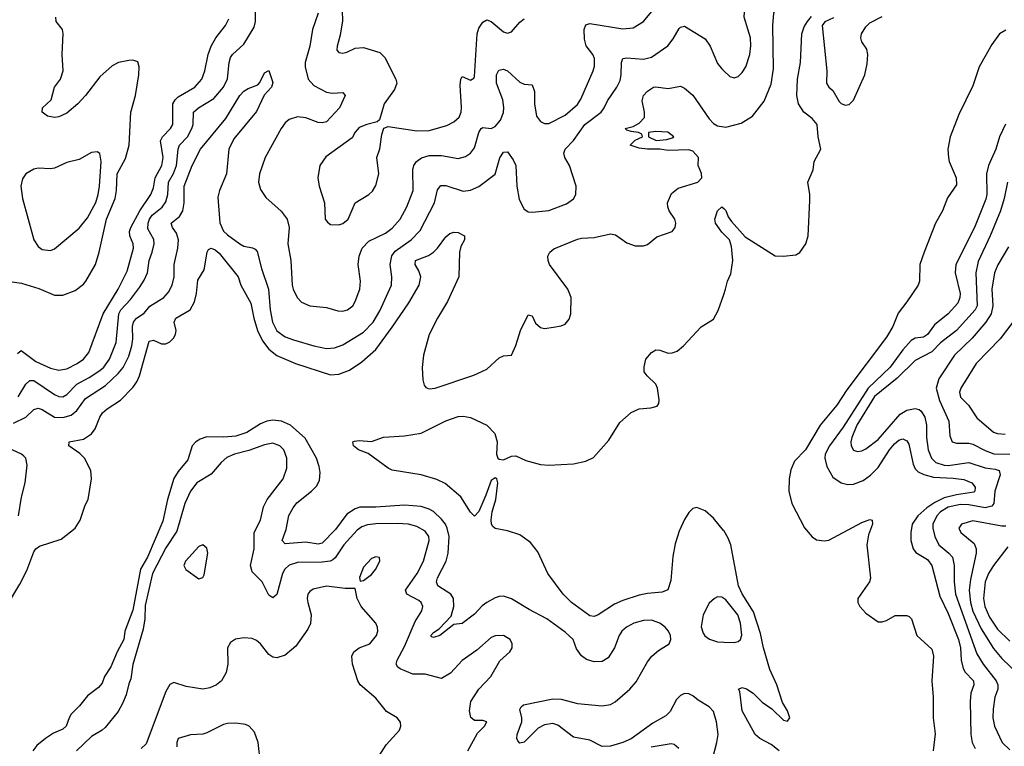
# Model space of a CAD drawing. Header units: inches. Extents: x 1682530 to 1839546, y 640742 to 791647.
# Tile 764 of 923: x 1766581 to 1771363, y 733992 to 737518. Entities that reach past the tile are written whole.
import ezdxf

# ---------------------------------------------------------------- set-up
doc = ezdxf.new("R2010")
doc.units = ezdxf.units.IN
doc.header["$MEASUREMENT"] = 0
doc.layers.add('B7763', color=7, linetype='Continuous')
doc.layers.add('B7773', color=7, linetype='Continuous')

msp = doc.modelspace()

# ---------------------------------------------------------------- linework, layer by layer
at = {"layer": 'B7763', "color": 5}
for points, elevation in [([(1768145, 737610), (1768147.7, 737512.3), (1768136.7, 737443.3), (1768122, 737390), (1768121.6, 737370), (1768130, 737359.1), (1768150, 737355.8), (1768170, 737360.3), (1768210, 737379.5), (1768250, 737383.2), (1768330, 737358.5), (1768354.3, 737334.3), (1768407.9, 737230), (1768412.2, 737210), (1768400.3, 737179.7), (1768350.3, 737110), (1768328, 737032), (1768316.7, 737023.3), (1768266, 737010), (1768230, 736995.1), (1768210, 736971.6), (1768195.3, 736944.7), (1768068.1, 736851.9), (1768038.3, 736810), (1768028, 736750), (1768035.3, 736710), (1768060.9, 736630), (1768064.6, 736550), (1768074.9, 736534.9), (1768090, 736524.9), (1768130, 736522.4), (1768150, 736529.2), (1768175.3, 736550), (1768209.8, 736630.2), (1768277, 736670), (1768293.8, 736686.2), (1768310, 736714), (1768324.2, 736770), (1768315.4, 736850), (1768330, 736891), (1768339.6, 736960.4), (1768350, 736991.3), (1768370, 736999.1), (1768510, 736978.2), (1768570, 736980.1), (1768655, 737005), (1768690, 737022.9), (1768715.1, 737044.9), (1768725.2, 737070), (1768727.2, 737092.8), (1768719.2, 737200.8), (1768722.8, 737230), (1768730, 737242), (1768770, 737224), (1768786.2, 737233.8), (1768790, 737242.8), (1768803.2, 737450), (1768810, 737476.5), (1768830, 737506.7), (1768850, 737516.9), (1768870, 737510.2), (1768930, 737458.9), (1768950, 737453.4), (1768970, 737458.7), (1769010, 737506.7), (1769030, 737522.6)], 680), ([(1766510, 736251.5), (1766590, 736240.1), (1766673.5, 736213.5), (1766750, 736181.2), (1766790, 736181.3), (1766850, 736204.2), (1766890, 736234.8), (1766902.4, 736250), (1766948.3, 736330), (1766967.1, 736390), (1767002.3, 736550), (1767044.2, 736650), (1767050.9, 736690), (1767054.5, 736770), (1767094.8, 736845.2), (1767112.5, 736910), (1767120.6, 737070), (1767143.7, 737150), (1767158.8, 737250), (1767160.5, 737290), (1767154.2, 737314.2), (1767130, 737322), (1767110, 737320.5), (1767061, 737310), (1767030, 737294.7), (1766970, 737241), (1766900.2, 737150), (1766863.2, 737110), (1766810, 737064.8), (1766770, 737047), (1766750, 737043.5), (1766716, 737050), (1766689.5, 737070), (1766692, 737090), (1766733.7, 737130), (1766749.7, 737190), (1766778.5, 737230), (1766792, 737270), (1766786.4, 737350), (1766791.6, 737451.6), (1766788.4, 737470), (1766757.7, 737510), (1766756.8, 737530)], 720), ([(1766572.8, 735687.2), (1766610, 735749.3), (1766630, 735768), (1766650, 735767.1), (1766750, 735700.1), (1766770, 735690.1), (1766790, 735688.3), (1766810, 735699.1), (1766857.6, 735750), (1766918.2, 735781.8), (1766970, 735815.7), (1766990, 735832.5), (1767017.6, 735870), (1767049.1, 735950.9), (1767061.8, 736090), (1767072.1, 736110), (1767118.9, 736161.1), (1767161.9, 736218.1), (1767185.4, 736254.6), (1767201, 736290), (1767209.3, 736350), (1767224.8, 736390), (1767233.1, 736430), (1767232.3, 736452.3), (1767203.6, 736503.6), (1767204.4, 736530), (1767210.7, 736550), (1767224.2, 736570), (1767272.3, 736607.7), (1767290, 736634.7), (1767300.7, 736670), (1767303.4, 736730), (1767328.4, 736771.6), (1767341.5, 736810), (1767349.6, 736890.4), (1767357.6, 736910), (1767396.2, 736950), (1767416.9, 736990), (1767422.7, 737010), (1767425.4, 737070), (1767448.6, 737090), (1767524.2, 737135.8), (1767570.4, 737190), (1767590, 737230.4), (1767598.1, 737310), (1767605, 737335), (1767615, 737350), (1767670, 737400.2), (1767718.7, 737481.3), (1767725.4, 737510), (1767726.3, 737573.7)], 660), ([(1768030.1, 737550), (1768002, 737470), (1767989.3, 737390), (1767967.4, 737310), (1767967.3, 737290), (1767981.5, 737230), (1768010, 737198.8), (1768070, 737167.2), (1768097.8, 737162.2), (1768150, 737164.4), (1768162, 737150), (1768134.4, 737090), (1768070, 737021.8), (1768050, 737017), (1768030, 737018.8), (1767970, 737041.5), (1767930, 737047.1), (1767890, 737033.8), (1767870, 737017.3), (1767850, 736989.6), (1767773.4, 736850), (1767746, 736770), (1767740.3, 736730), (1767750, 736694.8), (1767775.6, 736655.6), (1767850, 736588.7), (1767879.1, 736550), (1767889.2, 736510), (1767882.7, 736430), (1767897.8, 736350), (1767904.2, 736230), (1767908.2, 736210), (1767928.2, 736170), (1767950, 736148.1), (1767990, 736130.2), (1768070, 736120.8), (1768125.5, 736105.5), (1768150, 736103.8), (1768173, 736110), (1768198.8, 736130), (1768210.7, 736150), (1768233.1, 736210), (1768235.1, 736250), (1768224.5, 736330), (1768229.8, 736370), (1768244.6, 736410), (1768276.8, 736443.2), (1768357.5, 736482.5), (1768390, 736506.2), (1768427.8, 736550), (1768461.6, 736610), (1768492.3, 736690), (1768489.9, 736790), (1768494.6, 736810), (1768507.3, 736830), (1768531.7, 736848.3), (1768570, 736858.6), (1768630, 736858.8), (1768710, 736843.8), (1768745.4, 736854.6), (1768770, 736870.2), (1768790, 736896), (1768810, 736970.6), (1768821.3, 736990), (1768830, 736995.2), (1768870, 736990.2), (1768890, 737000.5), (1768915.7, 737030), (1768930, 737068.4), (1768932.6, 737092.6), (1768926.6, 737130), (1768896.8, 737210), (1768897, 737250), (1768907.5, 737272.5), (1768930, 737278.2), (1768950, 737270.2), (1769010, 737215.2), (1769030, 737205.6), (1769070, 737201.3), (1769080.9, 737170), (1769081.6, 737110), (1769090.2, 737050.2), (1769110, 737024.6), (1769130, 737013.7), (1769150, 737014.9), (1769230, 737054.3), (1769290, 737106.5), (1769306.8, 737133.1), (1769365.3, 737270), (1769372.2, 737292.2), (1769372.9, 737330), (1769364, 737350), (1769331.9, 737391.9), (1769323.9, 737423.9), (1769322.4, 737470), (1769330, 737494), (1769350, 737499.7), (1769510, 737473.1), (1769560.9, 737479.1), (1769610.9, 737510), (1769650, 737556.9)], 660), ([(1766550, 735560.9), (1766610.3, 735589.7), (1766650, 735626.4), (1766670, 735632.6), (1766690, 735626.2), (1766750.1, 735590.1), (1766790, 735587.1), (1766830, 735599.6), (1766858, 735622), (1766900.6, 735679.4), (1766997.2, 735742.8), (1767058.9, 735801.1), (1767082.7, 735830), (1767110, 735884.9), (1767124.9, 735935.1), (1767130.9, 735970), (1767128.8, 736030), (1767133, 736050), (1767148.4, 736070), (1767186, 736094), (1767212.2, 736127.8), (1767280.8, 736170), (1767303.7, 736196.3), (1767321.3, 736230), (1767330.4, 736269.6), (1767331.7, 736330), (1767348.5, 736410), (1767351.2, 736450), (1767342.3, 736482.3), (1767322.2, 736510), (1767316, 736530), (1767357.2, 736562.8), (1767373.8, 736590), (1767379.5, 736630), (1767379.9, 736710), (1767418.4, 736810), (1767458.4, 736890), (1767582, 737038), (1767650, 737150.2), (1767670, 737171.5), (1767690, 737184.4), (1767738, 737202), (1767747.3, 737212.7), (1767770, 737261), (1767790, 737272), (1767810, 737214), (1767803, 737190), (1767767.5, 737152.5), (1767730, 737073.3), (1767620.7, 736939.3), (1767596.2, 736890), (1767584.8, 736770), (1767551.1, 736690), (1767543.6, 736656.5), (1767552.6, 736532.6), (1767570, 736491.4), (1767590, 736474.3), (1767650.3, 736430), (1767670, 736419.7), (1767711.7, 736411.7), (1767725.1, 736405.1), (1767733.9, 736393.9), (1767755.3, 736310), (1767788.6, 736210), (1767797.8, 736110), (1767808.5, 736050), (1767830, 736007.7), (1767870, 735979.2), (1767910, 735964.1), (1768010, 735934.8), (1768070, 735922.2), (1768110, 735925.5), (1768150, 735939.8), (1768250, 736002.5), (1768297.1, 736050), (1768330, 736105.8), (1768387.1, 736230), (1768388.7, 736270), (1768380.4, 736330), (1768387.5, 736372.5), (1768404.6, 736395.4), (1768482.5, 736450), (1768525.5, 736494.5), (1768595.9, 736630), (1768610, 736692.7), (1768626.6, 736713.4), (1768650, 736713.4), (1768733.9, 736686.1), (1768770, 736690.2), (1768811.3, 736708.7), (1768890, 736768.5), (1768912.2, 736847.8), (1768930, 736874.9), (1768950, 736877.3), (1768977.8, 736837.8), (1768990.2, 736810), (1768994.8, 736710), (1769005.8, 736645.8), (1769030, 736599.5), (1769043, 736590), (1769050, 736585.3), (1769070, 736584.6), (1769150, 736591.6), (1769235.7, 736624.3), (1769270, 736648.4), (1769282, 736670), (1769282.9, 736710), (1769250.7, 736810), (1769228.7, 736850), (1769223.1, 736870), (1769229.5, 736890), (1769270, 736932.1), (1769324.7, 737010), (1769405, 737070), (1769418.7, 737090), (1769435, 737125), (1769481, 737190), (1769496.3, 737223.7), (1769502.1, 737250), (1769503.2, 737310), (1769510, 737330.2), (1769530, 737333.4), (1769610, 737326.8), (1769650, 737335.9), (1769727.9, 737392.1), (1769754.9, 737425.1), (1769783.9, 737476.1), (1769790, 737482.6), (1769810, 737486.3), (1769910, 737424.9), (1769934.6, 737390), (1769970, 737305.5), (1769990, 737279.3), (1770000, 737270.3)], 640), ([(1766570, 735898.4), (1766587.2, 735912.8), (1766659.2, 735859.2), (1766730, 735827.1), (1766770, 735817.3), (1766810, 735823.1), (1766859.8, 735850), (1766890, 735871.1), (1766916.6, 735903.4), (1766986.6, 736090), (1767058.9, 736210), (1767102.9, 736297.1), (1767132.9, 736410), (1767132.3, 736430), (1767115.3, 736470), (1767113.4, 736490), (1767119.7, 736510), (1767163.4, 736590), (1767217.7, 736670), (1767230, 736702.6), (1767238.3, 736750), (1767270.7, 736810), (1767277.9, 736850), (1767265.1, 736930), (1767274.6, 736950), (1767313.8, 736990), (1767324.1, 737010), (1767324.9, 737110), (1767336.2, 737130), (1767350, 737143.1), (1767431.6, 737190), (1767465.2, 737230), (1767480.2, 737270), (1767496.1, 737350), (1767510.7, 737389.3), (1767533.1, 737430), (1767580.5, 737490), (1767597.2, 737522.8)], 680), ([(1766394.4, 734470), (1766581.8, 734778.2), (1766615.3, 734844.7), (1766650, 734936), (1766659.3, 734950), (1766677.5, 734962.5), (1766782.7, 734997.3), (1766849.6, 735050), (1766874.8, 735090), (1766898, 735162), (1766912.7, 735190), (1766929.7, 735290), (1766926.6, 735330), (1766895.4, 735390), (1766873.3, 735413.3), (1766819.5, 735450), (1766821.2, 735470), (1766890, 735482.9), (1766930, 735507.7), (1766947.9, 735532.1), (1766969.8, 735590), (1766982.2, 735610), (1767005.1, 735630), (1767070, 735671.6), (1767130, 735732.6), (1767150, 735761.2), (1767162.6, 735790), (1767210, 735958.6), (1767230, 735963.5), (1767270, 735944.7), (1767290, 735944.5), (1767310, 735954.9), (1767327.2, 735972.8), (1767337.1, 735990), (1767340.6, 736010), (1767330.7, 736050), (1767339.8, 736070), (1767408.9, 736110), (1767430, 736148.9), (1767440.1, 736190), (1767446.3, 736253.7), (1767476.2, 736303.8), (1767491.4, 736390), (1767496.9, 736403.1), (1767509.9, 736410.1), (1767530, 736402.1), (1767550, 736384.5), (1767642.3, 736270), (1767655, 736230), (1767702.9, 736142.9), (1767717.5, 736070), (1767736.1, 736010), (1767760.5, 735960.5), (1767790, 735919.5), (1767830, 735888.5), (1767919.6, 735850), (1768090, 735795.1), (1768130, 735798.1), (1768181.9, 735818.1), (1768242.3, 735857.7), (1768310, 735918), (1768390, 736025.3), (1768470, 736143.5), (1768521.5, 736230), (1768529.2, 736270), (1768519.8, 736299.8), (1768500.8, 736330), (1768503.5, 736350), (1768565.5, 736374.5), (1768589.9, 736390.1), (1768610.4, 736409.6), (1768650, 736464.2), (1768670, 736480.3), (1768690, 736487.6), (1768710, 736486), (1768740.4, 736470), (1768740.3, 736450), (1768722.8, 736417.2), (1768716.1, 736390), (1768713.4, 736270), (1768658.4, 736150), (1768609.4, 736070), (1768569.1, 735990.9), (1768542.1, 735890), (1768535.1, 735830), (1768539.3, 735770), (1768545.4, 735745.4), (1768553.5, 735733.5), (1768570, 735726.2), (1768599.3, 735730), (1768787.1, 735793), (1768850, 735822.3), (1768910, 735877.2), (1768930, 735886.3), (1768970, 735890.7), (1768990, 735937.1), (1769013.2, 736010), (1769050, 736086), (1769070, 736080.5), (1769085.6, 736045.6), (1769110, 736024), (1769130, 736020.2), (1769173.9, 736026.1), (1769210, 736032.2), (1769230, 736040.4), (1769250, 736064.9), (1769257.6, 736090), (1769258.3, 736170), (1769242.6, 736210), (1769154.6, 736330), (1769147.2, 736350), (1769146.2, 736370), (1769154.7, 736390), (1769174.3, 736405.7), (1769290, 736452.8), (1769310, 736457.9), (1769370, 736460.5), (1769450, 736479), (1769474, 736474), (1769530, 736435.9), (1769570, 736420.2), (1769610, 736420.2), (1769630, 736427.1), (1769675.7, 736464.3), (1769749.6, 736490.4), (1769764.1, 736510), (1769767.5, 736530), (1769762.1, 736550), (1769735.5, 736590), (1769727.8, 736610), (1769726.6, 736630), (1769745.6, 736674.4), (1769778.7, 736701.3), (1769874.6, 736730), (1769893.5, 736750), (1769892.4, 736772.4), (1769875.1, 736810), (1769876.9, 736850), (1769850, 736880.9), (1769830, 736886.6), (1769730, 736882.7), (1769689.3, 736889.3), (1769629.4, 736889.4), (1769590, 736895.3), (1769546, 736910), (1769570, 736934), (1769606, 736950), (1769602, 736962), (1769586, 736970), (1769550, 736975.3), (1769530, 736982), (1769522, 736990), (1769559.5, 737000.5), (1769590, 737015.5), (1769615.8, 737044.2), (1769615.6, 737070), (1769604.2, 737124.2), (1769610, 737150.4), (1769630, 737172), (1769659, 737190), (1769670, 737192.2), (1769730, 737184.3), (1769790, 737196), (1769810, 737186.3), (1769850, 737152.6), (1769930, 737036.9), (1769950, 737014.5), (1769970, 737002.4), (1770000, 736998.2)], 620), ([(1770000, 736476.7), (1769990, 736486.3), (1769959.8, 736530), (1769956.8, 736550), (1769970, 736590.4), (1769990, 736610.5), (1770000, 736601.8)], 580), ([(1770000, 735038.9), (1769999.6, 735039.6), (1769950, 735098.9), (1769910, 735134), (1769870, 735150.6), (1769850, 735145.7), (1769830, 735127.2), (1769810, 735093.3), (1769784.1, 735035.9), (1769764.6, 734975.4), (1769752.4, 734912.4), (1769743.4, 734796.6), (1769727.9, 734752.1), (1769700.3, 734739.7), (1769630, 734734.1), (1769590, 734725.6), (1769510, 734700.2), (1769470, 734681.8), (1769390, 734630.3), (1769370, 734622), (1769350, 734625.5), (1769260.6, 734690), (1769219.9, 734730), (1769145.7, 734830), (1769096.4, 734936.4), (1769060.8, 734980.8), (1769010, 735017.8), (1768950, 735037.5), (1768890, 735048.6), (1768879.2, 735059.2), (1768872.6, 735070), (1768870.4, 735090.4), (1768875.1, 735130), (1768892.5, 735190), (1768902.9, 735270), (1768898.4, 735290), (1768890, 735295.1), (1768870, 735282), (1768845.2, 735210), (1768810, 735131.2), (1768790, 735109.1), (1768770, 735128.3), (1768722.5, 735202.5), (1768647.9, 735267.9), (1768606.4, 735286.4), (1768530, 735308.7), (1768390, 735332.8), (1768370, 735342.3), (1768273.5, 735413.5), (1768225.6, 735430), (1768202, 735450), (1768198, 735470), (1768206.8, 735473.2), (1768230, 735475.5), (1768290, 735470.7), (1768348.1, 735491.9), (1768450, 735499), (1768530, 735512), (1768650, 735571.9), (1768710, 735592.9), (1768734.6, 735594.6), (1768770, 735587.6), (1768850, 735551), (1768887.6, 735510), (1768899.8, 735470), (1768896.4, 735410), (1768903.4, 735390), (1768910, 735384.8), (1768930, 735381.7), (1768970, 735400.1), (1768990, 735400.9), (1769039.1, 735379.1), (1769110, 735359.5), (1769150, 735357.1), (1769270, 735363.6), (1769330, 735375.2), (1769367, 735393), (1769441.7, 735478.3), (1769496.1, 735563.9), (1769550, 735612.6), (1769590, 735629.3), (1769646.1, 735633.9), (1769676.6, 735643.4), (1769684.4, 735655.6), (1769686.7, 735673.3), (1769678.7, 735730), (1769669.7, 735750), (1769627.6, 735790), (1769614, 735810), (1769613.4, 735833.4), (1769621.4, 735870), (1769650, 735903.8), (1769670, 735916.1), (1769690, 735914.5), (1769730, 735900.2), (1769750, 735900.7), (1769774, 735910), (1769805.1, 735934.9), (1769890, 736027.7), (1769950, 736065.5), (1769973.1, 736106.9), (1770000, 736184.2)], 580), ([(1769945, 733930), (1769967.3, 734010), (1769972.7, 734050), (1769965.7, 734110), (1769950, 734161.3), (1769930, 734183.5), (1769875.6, 734215.6), (1769850, 734236.7), (1769830, 734246.9), (1769810, 734247.5), (1769790, 734237.9), (1769770, 734219.5), (1769739.1, 734160.9), (1769719.3, 734140.7), (1769655.2, 734104.8), (1769550, 734028.3), (1769510, 734010.9), (1769450, 733993.4), (1769410, 733990.7), (1769350, 734022), (1769270, 734035.7), (1769194, 734094), (1769170, 734101.9), (1769130, 734096), (1769099.4, 734080.6), (1769030, 734012.8), (1769010, 734007.3), (1768999.3, 734019.3), (1768995.4, 734030), (1768997.4, 734050), (1769019.5, 734110), (1769019.5, 734130), (1769009.3, 734170.7), (1769015.8, 734184.2), (1769027, 734193), (1769170, 734222.2), (1769210, 734220.1), (1769290, 734199.8), (1769410, 734187.7), (1769450, 734194.2), (1769472.9, 734207.1), (1769543.4, 734270), (1769574.2, 734305.7), (1769630, 734402.4), (1769650.9, 734429.1), (1769682.8, 734457.2), (1769734.3, 734490), (1769743.9, 734510), (1769741.2, 734530), (1769732.3, 734550), (1769715.7, 734570), (1769690, 734590.4), (1769650, 734604.3), (1769610, 734602.5), (1769563.2, 734590), (1769528.4, 734570), (1769505.4, 734550), (1769491.8, 734530), (1769470.2, 734470), (1769438.1, 734421.9), (1769410, 734403.5), (1769370, 734401.8), (1769333.5, 734413.5), (1769310, 734430.9), (1769284.8, 734464.8), (1769268.6, 734510), (1769230, 734546.7), (1769141.5, 734610), (1769055.4, 734655.4), (1768970, 734707.3), (1768930, 734721), (1768910, 734719.8), (1768890, 734712.3), (1768850, 734690.7), (1768826.1, 734673.9), (1768790, 734632.9), (1768730, 734588.6), (1768690, 734582.6), (1768622, 734530), (1768590, 734519.6), (1768582.8, 734522.8), (1768577, 734530), (1768590, 734544.9), (1768617.4, 734562.6), (1768677, 734623), (1768689.9, 734670), (1768686.8, 734710), (1768674.9, 734730), (1768611.9, 734770), (1768604.3, 734790), (1768609.9, 734810), (1768652, 734890), (1768662.1, 734930), (1768666.2, 735010), (1768657.4, 735050), (1768648, 735070), (1768630, 735093.9), (1768590, 735130.9), (1768570, 735143.2), (1768530, 735156.1), (1768450, 735162.8), (1768310, 735152.8), (1768232.4, 735152.4), (1768210, 735143.8), (1768170, 735117.8), (1768115.2, 735044.8), (1768050, 734978), (1768030, 734972.2), (1767970, 734983.1), (1767870, 734974), (1767856, 734990), (1767875.7, 735044.3), (1767887.9, 735112.1), (1767908.2, 735150), (1767926.6, 735173.4), (1767998.7, 735230), (1768023.8, 735256.2), (1768036.4, 735283.5), (1768039.6, 735320.4), (1768035.8, 735350), (1768022, 735390), (1767967.8, 735487.8), (1767896.5, 735550), (1767852.6, 735570), (1767810, 735575), (1767780.3, 735570), (1767750, 735557.6), (1767684.5, 735515.5), (1767630, 735497.2), (1767572.1, 735492.1), (1767490, 735494.6), (1767457.5, 735482.6), (1767436.9, 735470), (1767418.9, 735450), (1767397.2, 735382.8), (1767350, 735325.5), (1767330, 735291.3), (1767297.9, 735190), (1767275.9, 735084.1), (1767202.1, 734910), (1767168.1, 734851.9), (1767130, 734653.3), (1767090.9, 734550), (1767086.7, 734510), (1767054, 734450), (1767022.9, 734377.1), (1766992.4, 734330), (1766980.9, 734299.1), (1766963.1, 734276.9), (1766910, 734236.3), (1766871.4, 734188.6), (1766831.3, 734148.7), (1766820.2, 734130), (1766806.7, 734090), (1766790, 734075.2), (1766744.2, 734055.8), (1766706, 734030), (1766663.8, 733996.2), (1766645.3, 733970)], 620), ([(1766574.1, 735110), (1766590, 735200.3), (1766607.8, 735270), (1766616.4, 735356.4), (1766610, 735389.6), (1766600.7, 735400.7), (1766589.9, 735409.9), (1766543.5, 735430)], 640), ([(1768758, 733970), (1768804.6, 734055.4), (1768838, 734090), (1768848.7, 734110), (1768830, 734118), (1768790, 734117.2), (1768772.3, 734132.3), (1768764.5, 734164.5), (1768771.3, 734210), (1768811.4, 734268.6), (1768868.2, 734330), (1768912.6, 734407.4), (1768960.9, 734450), (1768972.7, 734470), (1768972.3, 734490), (1768962.7, 734510), (1768930, 734529.6), (1768890, 734527.6), (1768870, 734519.6), (1768801.3, 734458.7), (1768730, 734407.8), (1768672.5, 734347.5), (1768630, 734321.1), (1768550, 734342.3), (1768490, 734342.7), (1768428.1, 734368.1), (1768416.8, 734376.8), (1768409.8, 734390), (1768414.5, 734410), (1768450, 734475.9), (1768501.5, 734598.5), (1768533.8, 734650), (1768539.3, 734670), (1768530.9, 734690), (1768519.2, 734699.2), (1768460.4, 734730), (1768454.8, 734750), (1768511.4, 734830), (1768542.4, 734890), (1768569.9, 734990), (1768567.1, 735010), (1768550, 735035.4), (1768510, 735058.5), (1768469.4, 735069.4), (1768414, 735074), (1768310, 735072.2), (1768270, 735067.1), (1768242.4, 735057.6), (1768219.3, 735040.7), (1768154.6, 734970), (1768113, 734907), (1768102.3, 734897.7), (1768088.8, 734891.2), (1768050, 734886.2), (1767930, 734883.6), (1767889, 734871), (1767868.3, 734851.7), (1767856.4, 734830), (1767830, 734729.4), (1767810, 734712.8), (1767790, 734725.7), (1767758.7, 734790), (1767710, 734838), (1767701.2, 734870), (1767718.8, 734950), (1767719.5, 735030), (1767749.9, 735090.1), (1767765.5, 735154.5), (1767782.9, 735190), (1767860.3, 735290), (1767878.7, 735341.3), (1767877.5, 735390), (1767863.1, 735430), (1767844.7, 735450), (1767810, 735462.5), (1767770, 735455), (1767693.2, 735426.8), (1767624.4, 735410), (1767587, 735393), (1767558.6, 735370), (1767510, 735313.1), (1767441.8, 735270), (1767410, 735230.9), (1767382.5, 735170), (1767344.1, 735035.9), (1767290, 734954.7), (1767225.5, 734830), (1767190, 734675.1), (1767188.2, 734610), (1767180.1, 734559.9), (1767130, 734389.6), (1767120.8, 734319.2), (1767110, 734294.7), (1767097.6, 734242.4), (1767079.6, 734200.4), (1767058.9, 734161.1), (1766996.5, 734083.5), (1766981.6, 734070), (1766930, 734040.2), (1766856.8, 733970)], 640), ([(1768304.4, 733910), (1768360.4, 733999.6), (1768425.1, 734070), (1768431.8, 734090), (1768429.5, 734109.5), (1768413.2, 734130), (1768361.7, 734161.7), (1768310, 734226.3), (1768233.5, 734290), (1768222.8, 734310), (1768197.7, 734390), (1768193.3, 734430), (1768203.1, 734450), (1768229.8, 734470.2), (1768280.7, 734490), (1768314.3, 734530), (1768319.7, 734550), (1768318.7, 734570), (1768309.7, 734590), (1768239.7, 734670), (1768219.6, 734710), (1768210, 734758), (1768162, 734758), (1768070, 734768.6), (1768006.2, 734753.8), (1767990, 734743.6), (1767980.9, 734730), (1767976.5, 734710), (1767979.6, 734690), (1767996.9, 734630), (1767992.6, 734587.4), (1767979.4, 734560.6), (1767922.3, 734477.7), (1767870, 734434.3), (1767830, 734421.3), (1767810, 734424.7), (1767790, 734437.6), (1767749.6, 734490), (1767730, 734506), (1767710, 734514.7), (1767670, 734518.7), (1767628.5, 734511.5), (1767604.1, 734495.9), (1767590.6, 734470), (1767591.7, 734390), (1767584, 734350), (1767561.1, 734310), (1767536.4, 734290), (1767504, 734276), (1767470, 734269.8), (1767390, 734282.2), (1767330, 734301), (1767310, 734291.9), (1767290, 734258.5), (1767195.6, 734004.4), (1767170, 733981.4)], 660), ([(1770000, 734709.5), (1769990, 734715.5), (1769970, 734717), (1769954.9, 734710), (1769930, 734686), (1769900.9, 734630), (1769891.2, 734571.2), (1769900.3, 734540.3), (1769908.3, 734528.3), (1769931.7, 734511.7), (1769970, 734499), (1770000, 734497.9)], 620), ([(1767760.9, 733810), (1767739.1, 734010), (1767720.4, 734060.4), (1767695.1, 734090), (1767678, 734098), (1767630, 734104.2), (1767590, 734103), (1767570, 734097.4), (1767490, 734056.9), (1767470, 734051.1), (1767410, 734047.6), (1767351, 734030), (1767343.8, 734010), (1767344.4, 733990)], 680), ([(1769781.4, 733981.4), (1769760.1, 734000.1), (1769744.7, 734004.7), (1769647.9, 733987.9)], 640)]:
    msp.add_lwpolyline(points, dxfattribs=dict(at, elevation=elevation))
for points, elevation in [([(1769670, 736976), (1769634, 736970), (1769634, 736950), (1769671.6, 736931.6), (1769723.1, 736936.9), (1769750, 736944.7), (1769758, 736950), (1769728.4, 736971.6)], 620), ([(1766956.2, 736876.2), (1766930, 736874.5), (1766870, 736839.7), (1766810, 736825.1), (1766750, 736798.3), (1766730, 736793.7), (1766670, 736797.4), (1766650, 736793), (1766610.7, 736770), (1766593.7, 736746.3), (1766586.7, 736710), (1766594.6, 736650), (1766649.3, 736449.3), (1766670, 736417), (1766690, 736402.2), (1766730, 736398), (1766750, 736405.8), (1766870, 736506), (1766910, 736556.9), (1766950, 736631.7), (1766962.5, 736670), (1766968.6, 736710), (1766976.5, 736830), (1766970, 736869)], 740), ([(1767470, 734969.6), (1767450, 734961.3), (1767386.7, 734890), (1767377.6, 734870), (1767387.4, 734850), (1767450, 734805.5), (1767469.5, 734810.5), (1767476.1, 734823.9), (1767494, 734930), (1767490, 734953.2)], 660), ([(1768310, 734912.3), (1768290, 734902.7), (1768250, 734861.2), (1768231.3, 734811.3), (1768234, 734794), (1768250, 734796), (1768290, 734825.5), (1768309.3, 734850), (1768329.2, 734890), (1768328.7, 734908.7)], 660)]:
    msp.add_lwpolyline(points, close=True, dxfattribs=dict(at, elevation=elevation))
at = {"layer": 'B7773', "color": 5}
for points, elevation in [([(1770000, 736998.2), (1770010, 736996.8), (1770084.2, 737015.8), (1770139.7, 737050), (1770196.6, 737123.4), (1770230, 737206), (1770241, 737279), (1770238.8, 737490), (1770242.7, 737550), (1770288.3, 737670), (1770306.9, 737730), (1770314.1, 737770), (1770311.4, 737848.6), (1770290, 737914.3), (1770270, 737935.1), (1770250, 737943.5), (1770170, 737961), (1770110, 738006), (1770077.7, 738017.7), (1770050, 738019.3), (1770010, 738012.2), (1770000, 738008.8)], 620), ([(1770000, 737270.3), (1770030, 737243), (1770050, 737235.5), (1770070, 737242.4), (1770090, 737262.4), (1770106.9, 737290), (1770127.4, 737350), (1770131.6, 737391.6), (1770129.8, 737430), (1770099.3, 737530), (1770103.3, 737576.7), (1770128.4, 737670), (1770126.6, 737690), (1770116.3, 737710), (1770023, 737810), (1770000, 737828.6)], 640), ([(1770000, 736601.8), (1770010, 736593), (1770021.8, 736561.9), (1770038.3, 736538.3), (1770104.3, 736464.3), (1770250, 736373), (1770290, 736370.4), (1770350, 736376.4), (1770370, 736388.5), (1770398.2, 736430), (1770410.5, 736470), (1770418.5, 736641.5), (1770418.5, 736670), (1770408.7, 736730), (1770435, 736790), (1770439.7, 736830), (1770471.2, 736890), (1770458.8, 736950), (1770453.3, 737010), (1770430, 737038), (1770389.7, 737069.7), (1770363.7, 737110), (1770355.8, 737150), (1770358.3, 737230), (1770372.1, 737310), (1770379.4, 737450), (1770390, 737483.5), (1770406.4, 737510), (1770426.3, 737533.7)], 580), ([(1770532.5, 737527.5), (1770491.7, 737508.3), (1770477.4, 737490), (1770500.3, 737270), (1770499.1, 737210), (1770511, 737191), (1770530, 737174.6), (1770560.9, 737120.9), (1770570, 737111.1), (1770590, 737104.1), (1770610, 737107.3), (1770630, 737127.2), (1770684.9, 737250), (1770696.7, 737303.3), (1770700.5, 737350), (1770694.6, 737374.6), (1770670.9, 737410), (1770666, 737430), (1770669.8, 737450), (1770690, 737483.6), (1770710, 737502.2), (1770770, 737534.3)], 580), ([(1771370, 737467.8), (1771339.2, 737450), (1771301.4, 737398.6), (1771241.3, 737290), (1771210, 737196.9), (1771142.5, 737057.5), (1771099.3, 736950), (1771088.4, 736890), (1771091.9, 736848.1), (1771094.8, 736830), (1771129.1, 736750), (1771130, 736716.2), (1771086.3, 736653.7), (1771062, 736590), (1771029.3, 736530.7), (1770973.2, 736390), (1770953.1, 736330), (1770951.1, 736250), (1770944.4, 736230), (1770890, 736148.5), (1770846.7, 736093.3), (1770820.8, 736030), (1770790, 735977.7), (1770598.6, 735721.4), (1770550, 735648.2), (1770469, 735551), (1770396.4, 735430), (1770344.5, 735375.5), (1770326.6, 735333.4), (1770318.6, 735290), (1770315.7, 735230), (1770330.8, 735170.8), (1770392.2, 735052.2), (1770430, 735007.9), (1770450, 734994.7), (1770488.6, 734988.6), (1770510, 734991.8), (1770670, 735078.7), (1770710, 735092.9), (1770720.7, 735090), (1770722.8, 735070), (1770702.4, 735017.6), (1770695.2, 734970), (1770712.8, 734807.2), (1770708, 734790), (1770652, 734710), (1770652, 734690), (1770661.1, 734670), (1770690, 734637.6), (1770750, 734596.4), (1770770, 734595.8), (1770790, 734603.1), (1770832.6, 734627.4), (1770890, 734627.4), (1770901.3, 734621.3), (1770911.3, 734611.3), (1770937.2, 734530), (1771010, 734463.6), (1771018.9, 734430), (1771010.1, 734310), (1771017.7, 734230), (1771016.9, 734130), (1771026.7, 734053.3), (1771017.2, 733970)], 580), ([(1771368.9, 737011.1), (1771339.5, 736950), (1771322, 736890), (1771286.7, 736810), (1771276.3, 736770), (1771278.1, 736670), (1771273.5, 736646.5), (1771217.2, 736510), (1771127.8, 736330), (1771123.4, 736290), (1771148, 736190), (1771147.5, 736170), (1771136.8, 736143.2), (1771090.8, 736090), (1771023.4, 736036.6), (1770989.5, 735990), (1770970, 735977.7), (1770930, 735972.8), (1770910, 735960.9), (1770870, 735916.2), (1770808.5, 735831.5), (1770701.4, 735730), (1770579.6, 735540.4), (1770513.2, 735450), (1770492.6, 735410), (1770491.2, 735390), (1770500.4, 735350), (1770530, 735298.8), (1770570, 735270.1), (1770603.2, 735263.2), (1770630, 735264.3), (1770677.4, 735282.6), (1770712.9, 735307.1), (1770750, 735345), (1770805.1, 735430), (1770830, 735460.7), (1770850, 735477.4), (1770870, 735484.6), (1770890, 735474.9), (1770898.3, 735458.3), (1770920.8, 735360.8), (1770930, 735339.3), (1770944.3, 735324.3), (1770971.2, 735311.2), (1771018.5, 735298.5), (1771114, 735294), (1771166.1, 735286.1), (1771204.2, 735270), (1771221.1, 735250), (1771220.2, 735230), (1771214.5, 735225.5), (1771130, 735213.2), (1771070, 735197.5), (1771024.7, 735175.3), (1770986.7, 735150), (1770942.4, 735110), (1770915.5, 735070), (1770908.1, 735030), (1770908.8, 734990), (1770920.1, 734950), (1770933.1, 734933.1), (1770990, 734898.3), (1771010, 734870), (1771050, 734720.9), (1771090, 734636.2), (1771139.7, 734510), (1771149.7, 734470), (1771153.5, 734410), (1771162.1, 734370), (1771172.2, 734352.2), (1771212.6, 734310), (1771215, 734290), (1771200.1, 734250), (1771197.6, 734210), (1771199.8, 734050), (1771207.1, 734010), (1771221.7, 733981.7)], 620), ([(1771377.6, 736730), (1771362.5, 736650), (1771343.6, 736590), (1771294.7, 736470), (1771235, 736345), (1771224.6, 736290), (1771230.8, 736130), (1771221.5, 736110), (1771130, 736009.4), (1771053.6, 735950), (1771010, 735906.7), (1770930, 735863.9), (1770841.6, 735778.4), (1770732.5, 735690), (1770645.9, 735550), (1770621.4, 735490), (1770616.6, 735470), (1770618.6, 735450), (1770630, 735428.8), (1770650, 735422.7), (1770670, 735425.4), (1770690, 735436), (1770750, 735481.7), (1770856.4, 735603.6), (1770890, 735623.6), (1770930, 735632.1), (1770950, 735626), (1770958.5, 735618.5), (1770976.4, 735590), (1770985.6, 735550), (1770985.3, 735490), (1770993.6, 735430), (1771009, 735390), (1771030, 735370.1), (1771070, 735356.3), (1771090, 735355.2), (1771190, 735369.2), (1771270, 735342.9), (1771317.6, 735337.6), (1771337.5, 735330), (1771342.1, 735310), (1771316.6, 735230), (1771312.3, 735170), (1771302.1, 735157.9), (1771270, 735149.7), (1771190, 735163.5), (1771150, 735165.7), (1771090, 735152.1), (1771053.2, 735130), (1771034.4, 735110), (1771015, 735070), (1771015.2, 735050), (1771025.8, 735010), (1771045.5, 734970), (1771094, 734930), (1771111.3, 734910), (1771119.9, 734870), (1771118.9, 734790), (1771125.1, 734730), (1771230, 734440.2), (1771259.6, 734390), (1771322.9, 734310), (1771331.8, 734290), (1771331.9, 734270), (1771317, 734230), (1771308.3, 734171.7), (1771307.6, 734130), (1771314.6, 734090), (1771352.9, 734010), (1771390, 733974.5)], 640), ([(1770000, 736184.2), (1770009, 736210), (1770018.2, 736250), (1770034.5, 736285.5), (1770043.8, 736350), (1770037.8, 736417.8), (1770027.8, 736450), (1770000, 736476.7)], 580), ([(1771383.5, 736416.5), (1771331.5, 736328.5), (1771314.7, 736290), (1771302.4, 736210), (1771306.3, 736130), (1771299.4, 736090), (1771273.4, 736050), (1771207.1, 735972.9), (1771121.2, 735890), (1771045, 735775), (1771031.5, 735730), (1771047.3, 735670), (1771093.5, 735570), (1771098.3, 735498.3), (1771110, 735469.1), (1771130, 735462.7), (1771190, 735463.8), (1771210, 735458.8), (1771270, 735426.8), (1771312.1, 735412.1), (1771390.3, 735409.7)], 660), ([(1771404.7, 736050), (1771342.6, 735970), (1771225.9, 735850), (1771152.1, 735730), (1771145.5, 735710), (1771150, 735686.5), (1771188.1, 735648.1), (1771230, 735586.5), (1771310, 735516), (1771330, 735509.4), (1771367.6, 735507.6)], 680), ([(1771370, 735060.8), (1771350, 735059.9), (1771210, 735085.9), (1771154.6, 735070), (1771142.2, 735050), (1771151.6, 735030), (1771216.2, 734976.2), (1771226.7, 734950), (1771226.5, 734930), (1771198.4, 734801.6), (1771192.1, 734750), (1771198.2, 734690), (1771210, 734647.3), (1771250, 734562.6), (1771310, 734467.3), (1771350, 734418.9), (1771436.2, 734336.2)], 660), ([(1770270, 733969.5), (1770230, 734000.1), (1770174.6, 734030), (1770153.5, 734050), (1770090, 734163.5), (1770077.7, 734257.7), (1770071.8, 734270), (1770090, 734277.8), (1770110, 734271.4), (1770142.6, 734250), (1770186.6, 734206.6), (1770233.1, 734173.1), (1770290, 734118.6), (1770310, 734113.4), (1770320.8, 734130), (1770310, 734164), (1770284.7, 734204.7), (1770257.8, 734290), (1770224.3, 734364.3), (1770193, 734470), (1770178.9, 734538.9), (1770144.5, 734644.5), (1770090, 734732.4), (1770071.8, 734770), (1770034.4, 734970), (1770022.3, 735002.3), (1770000, 735038.9)], 580), ([(1771379.9, 734960.1), (1771310, 734869.8), (1771285.6, 734830), (1771269.6, 734789.6), (1771260.9, 734710), (1771268.3, 734670), (1771290, 734619.4), (1771330, 734560.6), (1771390, 734501.5)], 680), ([(1770000, 734497.9), (1770050, 734496.1), (1770070, 734500.2), (1770080.7, 734510), (1770088.7, 734531.3), (1770081.8, 734590), (1770068.5, 734630), (1770010, 734703.6), (1770000, 734709.5)], 620)]:
    msp.add_lwpolyline(points, dxfattribs=dict(at, elevation=elevation))

doc.saveas('drawing.dxf')
